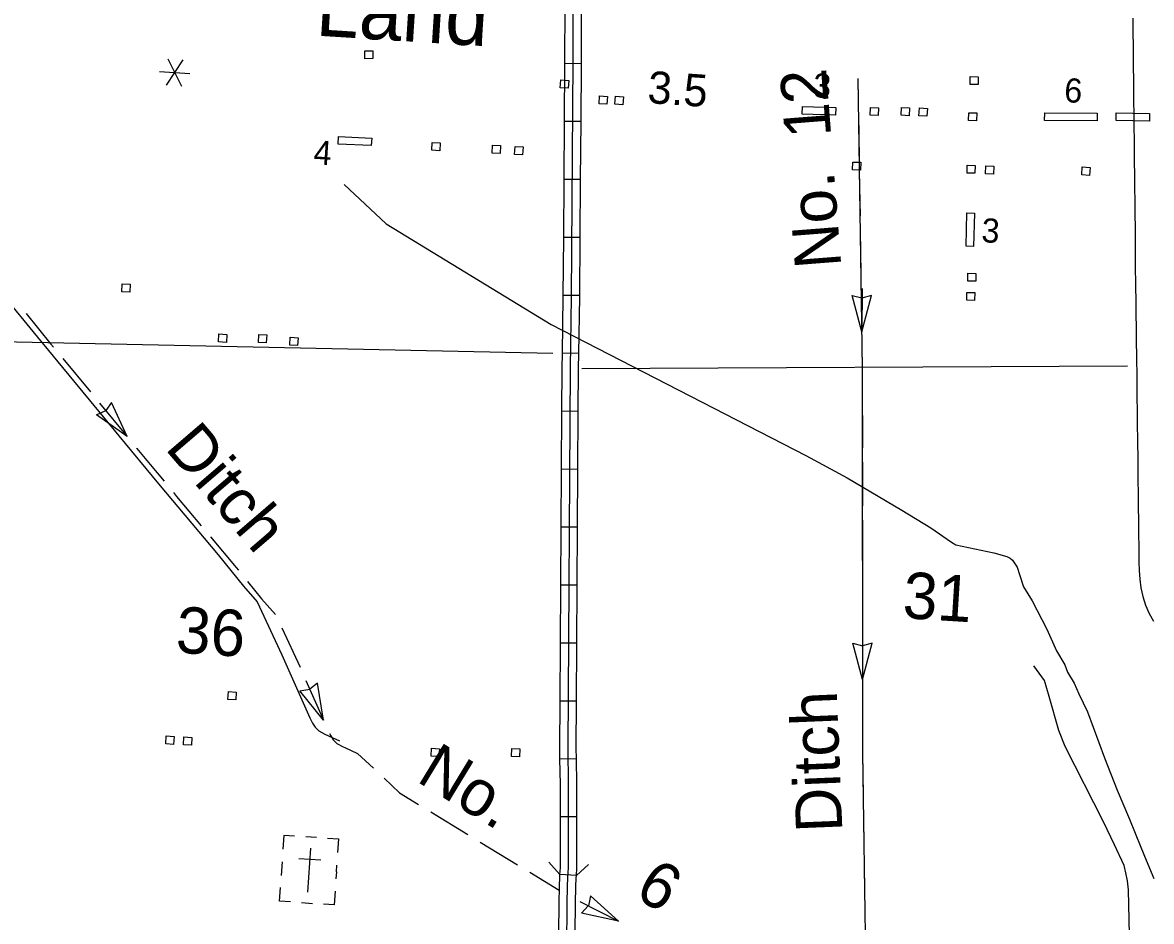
# Model space of a CAD drawing. Extents: x 1366406 to 1373462, y 376856 to 381998.
# Drawn here: x 1369358.5 to 1369525.2, y 379599.7 to 379732.3 of the extents above; entities that cross this region are included whole.
import ezdxf

# ---------------------------------------------------------------- set-up
doc = ezdxf.new("R2010")
doc.units = 0
for name, color, linetype in [('10', 7, 'Continuous'), ('24', 7, 'Continuous'), ('32', 7, 'Continuous'), ('38', 7, 'Continuous'), ('43', 7, 'Continuous'), ('48', 7, 'Continuous'), ('5', 7, 'Continuous'), ('56', 7, 'Continuous'), ('57', 7, 'Continuous')]:
    doc.layers.add(name, color=color, linetype=linetype)

msp = doc.modelspace()

# ---------------------------------------------------------------- linework, layer by layer
at = {"layer": '10'}
for points in [[(1369522.47, 379732.98), (1369522.48, 379731.74), (1369522.49, 379730.49), (1369522.5, 379729.24), (1369522.51, 379727.98), (1369522.53, 379726.72), (1369522.54, 379725.47), (1369522.55, 379724.21), (1369522.57, 379722.95), (1369522.58, 379721.69), (1369522.59, 379720.43), (1369522.61, 379719.15), (1369522.62, 379717.88), (1369522.63, 379716.61), (1369522.65, 379715.33), (1369522.66, 379714.05), (1369522.67, 379712.77), (1369522.68, 379711.47), (1369522.7, 379710.18), (1369522.72, 379708.88), (1369522.74, 379707.59), (1369522.76, 379706.3), (1369522.77, 379705), (1369522.78, 379703.69), (1369522.79, 379702.37), (1369522.8, 379701.05), (1369522.8, 379699.72), (1369522.81, 379698.38), (1369522.81, 379697.03), (1369522.82, 379695.67), (1369522.85, 379694.32), (1369522.88, 379692.98), (1369522.89, 379691.65), (1369522.91, 379690.3), (1369522.93, 379688.95), (1369522.94, 379687.61), (1369522.96, 379686.25), (1369522.98, 379684.89)], [(1369522.98, 379684.89), (1369523, 379683.53), (1369523.02, 379682.17), (1369523.04, 379680.8), (1369523.06, 379679.44), (1369523.07, 379678.06), (1369523.08, 379676.69), (1369523.1, 379675.31), (1369523.12, 379673.94), (1369523.13, 379672.57), (1369523.15, 379671.21), (1369523.17, 379669.87), (1369523.19, 379668.53), (1369523.2, 379667.18), (1369523.21, 379665.83), (1369523.23, 379664.48), (1369523.26, 379663.14), (1369523.27, 379661.82), (1369523.28, 379660.49), (1369523.3, 379659.17), (1369523.31, 379657.85), (1369523.32, 379656.54), (1369523.34, 379655.25), (1369523.36, 379653.99), (1369523.37, 379652.74), (1369523.4, 379651.47), (1369523.48, 379650.17), (1369523.65, 379648.88), (1369523.94, 379647.6), (1369524.34, 379646.35), (1369524.86, 379645.13), (1369525.5, 379643.97)]]:
    msp.add_lwpolyline(points, dxfattribs=at)
at = {"layer": '32'}
for p, q in [((1369441.04, 379726.26), (1369438.61, 379726.28)), ((1369440.98, 379717.71), (1369438.55, 379717.73)), ((1369440.92, 379709.16), (1369438.49, 379709.18)), ((1369440.85, 379700.6), (1369438.42, 379700.62)), ((1369440.79, 379692.05), (1369438.36, 379692.07)), ((1369440.66, 379683.49), (1369438.23, 379683.53)), ((1369440.58, 379674.95), (1369438.15, 379674.96)), ((1369440.53, 379666.39), (1369438.1, 379666.41)), ((1369440.47, 379657.84), (1369438.04, 379657.86)), ((1369440.42, 379649.29), (1369437.99, 379649.3)), ((1369440.37, 379640.73), (1369437.94, 379640.75)), ((1369440.31, 379632.18), (1369437.88, 379632.19)), ((1369440.3, 379623.65), (1369437.87, 379623.61)), ((1369440.36, 379615.08), (1369437.93, 379615.08)), ((1369440.29, 379606.45), (1369437.86, 379606.61))]:
    msp.add_line(p, q, dxfattribs=at)
for points in [[(1369439.06, 379625.24), (1369439.41, 379681.3), (1369439.58, 379691.84), (1369439.82, 379726.65), (1369439.93, 379767.85)], [(1369438.61, 379726.28), (1369438.61, 379726.65), (1369438.63, 379734.83)], [(1369441.04, 379726.26), (1369441.04, 379726.64), (1369441.06, 379734.82)], [(1369438.55, 379717.73), (1369438.61, 379726.28)], [(1369440.98, 379717.71), (1369441.04, 379726.26)], [(1369438.49, 379709.18), (1369438.55, 379717.73)], [(1369440.92, 379709.16), (1369440.98, 379717.71)], [(1369438.42, 379700.62), (1369438.49, 379709.18)], [(1369440.85, 379700.6), (1369440.92, 379709.16)], [(1369438.36, 379692.07), (1369438.42, 379700.62)], [(1369440.79, 379692.05), (1369440.85, 379700.6)], [(1369438.23, 379683.53), (1369438.36, 379691.86), (1369438.36, 379692.07)], [(1369440.66, 379683.49), (1369440.79, 379691.83), (1369440.79, 379692.05)], [(1369438.15, 379674.96), (1369438.19, 379681.31), (1369438.23, 379683.53)], [(1369440.58, 379674.95), (1369440.62, 379681.29), (1369440.66, 379683.49)], [(1369438.1, 379666.41), (1369438.15, 379674.96)], [(1369440.53, 379666.39), (1369440.58, 379674.95)], [(1369438.04, 379657.86), (1369438.1, 379666.41)], [(1369440.47, 379657.84), (1369440.53, 379666.39)], [(1369437.99, 379649.3), (1369438.04, 379657.86)], [(1369440.42, 379649.29), (1369440.47, 379657.84)], [(1369437.94, 379640.75), (1369437.99, 379649.3)], [(1369440.37, 379640.73), (1369440.42, 379649.29)], [(1369437.88, 379632.19), (1369437.94, 379640.75)], [(1369440.31, 379632.18), (1369440.37, 379640.73)], [(1369521.97, 379597.66), (1369521.83, 379604.34), (1369521.66, 379605.67), (1369521.44, 379606.83), (1369521.18, 379607.93), (1369519.76, 379610.98), (1369518.12, 379614.36), (1369512.46, 379625.47), (1369511.55, 379627.86), (1369510.09, 379632.88), (1369509.41, 379635.22), (1369507.87, 379637.38)], [(1369437.87, 379623.61), (1369437.84, 379625.23), (1369437.88, 379632.19)], [(1369440.3, 379623.65), (1369440.27, 379625.24), (1369440.31, 379632.18)], [(1369438.72, 379555.21), (1369438.81, 379560.76), (1369438.91, 379595.76), (1369438.95, 379602.35), (1369438.99, 379604.79), (1369439.05, 379606.18), (1369439.14, 379607.55), (1369439.14, 379619.93), (1369439.06, 379625.24)], [(1369437.93, 379615.08), (1369437.93, 379619.92), (1369437.87, 379623.61)], [(1369440.36, 379615.08), (1369440.36, 379619.94), (1369440.3, 379623.65)], [(1369437.86, 379606.61), (1369437.93, 379607.59), (1369437.93, 379615.08)], [(1369440.29, 379606.45), (1369440.36, 379607.51), (1369440.36, 379615.08)], [(1369437.71, 379597.99), (1369437.74, 379602.37), (1369437.78, 379604.83), (1369437.84, 379606.25), (1369437.86, 379606.61)], [(1369440.14, 379597.97), (1369440.17, 379602.34), (1369440.2, 379604.76), (1369440.26, 379606.11), (1369440.29, 379606.45)]]:
    msp.add_lwpolyline(points, dxfattribs=at)
at = {"layer": '38'}
for points in [[(1369437.86, 379606.61), (1369436.25, 379608.43)], [(1369442.11, 379608.06), (1369440.29, 379606.45)]]:
    msp.add_lwpolyline(points, dxfattribs=at)
at = {"layer": '43'}
for p, q in [((1369481, 379692.05), (1369482.43, 379691.69)), ((1369482.44, 379686.68), (1369481, 379692.05)), ((1369482.44, 379686.68), (1369483.87, 379692.05)), ((1369483.87, 379692.05), (1369482.45, 379691.65)), ((1369369.45, 379674.44), (1369370.79, 379675.06)), ((1369371.67, 379676.28), (1369370.81, 379675.07)), ((1369373.98, 379671.22), (1369371.67, 379676.28)), ((1369373.98, 379671.22), (1369369.45, 379674.44)), ((1369482.55, 379635.36), (1369481.11, 379640.73)), ((1369481.11, 379640.73), (1369482.54, 379640.35)), ((1369482.55, 379635.36), (1369483.99, 379640.73)), ((1369483.99, 379640.73), (1369482.56, 379640.35)), ((1369402.09, 379634.85), (1369400.94, 379633.93)), ((1369402.95, 379629.36), (1369402.09, 379634.85)), ((1369399.46, 379633.69), (1369400.93, 379633.92)), ((1369402.95, 379629.36), (1369399.46, 379633.69)), ((1369442.38, 379603.42), (1369442.07, 379601.98)), ((1369446.5, 379599.69), (1369442.38, 379603.42)), ((1369441.07, 379600.86), (1369442.06, 379601.96)), ((1369446.5, 379599.69), (1369441.07, 379600.86))]:
    msp.add_line(p, q, dxfattribs=at)
for points in [[(1369351.3, 379765.85), (1369350.74, 379706.18), (1369350.79, 379701.61), (1369350.9, 379699.72), (1369351.92, 379697.97), (1369354.01, 379694.59), (1369356.25, 379691.35), (1369360.01, 379686.74), (1369372.72, 379671.36), (1369378.58, 379664.26), (1369387.39, 379653.76), (1369391.13, 379649.16), (1369393.17, 379646.84), (1369396.82, 379639.03), (1369400.35, 379631.05), (1369400.91, 379629.73), (1369401.34, 379628.9), (1369401.71, 379628.31), (1369402.26, 379627.78), (1369403.15, 379627.32), (1369405.31, 379626.33)], [(1369481.88, 379724.1), (1369482.52, 379681.34), (1369482.56, 379624.5)], [(1369481.88, 379724.1), (1369481.92, 379720.89)], [(1369481.96, 379718.76), (1369482.05, 379712.34)], [(1369482.08, 379710.2), (1369482.18, 379703.79)], [(1369406.02, 379708.44), (1369412.21, 379702.63), (1369436.55, 379687.77), (1369474.16, 379668.44), (1369480.26, 379665.15), (1369488.35, 379660.35), (1369492.64, 379657.75), (1369495.71, 379655.64), (1369496.34, 379655.23), (1369501.93, 379654.05), (1369503.85, 379653.54), (1369504.35, 379653.27), (1369504.68, 379653), (1369505.37, 379651.94), (1369505.71, 379650.89), (1369506.33, 379649.03), (1369507.61, 379647), (1369509.75, 379642.78), (1369511.21, 379639.58), (1369512.45, 379637.52), (1369512.84, 379636.43), (1369513.8, 379634.85), (1369514.51, 379633.24), (1369515.79, 379630.62), (1369518.28, 379623.81), (1369520.17, 379619.03), (1369521.98, 379614.73), (1369523.67, 379610.62), (1369524.44, 379608.69), (1369525.58, 379606)], [(1369482.21, 379701.65), (1369482.31, 379695.24)], [(1369482.52, 379693.07), (1369482.44, 379686.68)], [(1369359.02, 379689.38), (1369362.69, 379684.87), (1369363.08, 379684.4)], [(1369482.47, 379684.54), (1369482.52, 379681.34), (1369482.52, 379678.13)], [(1369364.44, 379682.76), (1369368.53, 379677.81)], [(1369369.89, 379676.16), (1369373.98, 379671.22)], [(1369482.52, 379675.99), (1369482.53, 379672.78)], [(1369482.53, 379672.78), (1369482.53, 379669.58)], [(1369375.34, 379669.57), (1369375.41, 379669.49), (1369377.38, 379667.1)], [(1369377.38, 379667.1), (1369379.42, 379664.62)], [(1369482.53, 379667.44), (1369482.53, 379661.02)], [(1369380.79, 379662.97), (1369381.26, 379662.4), (1369384.91, 379658.06)], [(1369482.53, 379658.88), (1369482.54, 379652.47)], [(1369386.28, 379656.42), (1369390.08, 379651.9), (1369390.4, 379651.5)], [(1369482.54, 379650.33), (1369482.54, 379643.92)], [(1369391.75, 379649.84), (1369393.82, 379647.29), (1369395.86, 379644.97), (1369395.88, 379644.94)], [(1369396.78, 379643), (1369399.49, 379637.18)], [(1369482.55, 379641.78), (1369482.55, 379635.36)], [(1369400.36, 379635.23), (1369402.95, 379629.36)], [(1369482.55, 379633.22), (1369482.56, 379626.81)], [(1369403.83, 379627.41), (1369404.02, 379627.03), (1369404.4, 379626.44), (1369404.94, 379625.91), (1369405.84, 379625.45), (1369406.12, 379625.32)], [(1369406.12, 379625.32), (1369407.99, 379624.46)], [(1369407.99, 379624.46), (1369410.33, 379622.26)], [(1369482.56, 379624.5), (1369483.09, 379587.69), (1369483.23, 379584.06), (1369483.3, 379583.41), (1369483.23, 379582.92), (1369483.13, 379582.46), (1369483.03, 379582.1), (1369482.81, 379581.76), (1369482.24, 379581.17)], [(1369482.56, 379624.67), (1369482.56, 379624.5), (1369482.6, 379621.46)], [(1369411.89, 379620.8), (1369414.18, 379618.65), (1369416.98, 379616.94)], [(1369482.6, 379621.46), (1369482.65, 379618.26)], [(1369418.8, 379615.83), (1369424.28, 379612.49)], [(1369482.68, 379616.12), (1369482.77, 379609.7)], [(1369426.1, 379611.37), (1369431.58, 379608.03)], [(1369433.4, 379606.92), (1369437.75, 379604.26)], [(1369482.8, 379607.56), (1369482.89, 379601.15)], [(1369440.79, 379602.62), (1369446.5, 379599.69)]]:
    msp.add_lwpolyline(points, dxfattribs=at)
at = {"layer": '48'}
for p, q in [((1369382.2, 379726.83), (1369379.71, 379723.08)), ((1369379.96, 379726.97), (1369381.96, 379722.94)), ((1369378.71, 379725.1), (1369383.2, 379724.81))]:
    msp.add_line(p, q, dxfattribs=at)
at = {"layer": '5'}
for points in [[(1369436.83, 379683.49), (1369352.88, 379685.25)], [(1369521.68, 379681.61), (1369441.08, 379681.22)]]:
    msp.add_lwpolyline(points, dxfattribs=at)
at = {"layer": '56'}
for points in [[(1369409.07, 379727), (1369409.05, 379728.17), (1369410.23, 379728.18), (1369410.24, 379727.01)], [(1369437.91, 379722.7), (1369437.98, 379723.87), (1369439.16, 379723.8), (1369439.08, 379722.63)], [(1369498.44, 379723.19), (1369498.45, 379724.37), (1369499.62, 379724.35), (1369499.61, 379723.18)], [(1369443.64, 379720.35), (1369443.72, 379721.52), (1369444.89, 379721.44), (1369444.81, 379720.27)], [(1369445.99, 379720.28), (1369446.06, 379721.45), (1369447.24, 379721.38), (1369447.16, 379720.21)], [(1369473.64, 379718.82), (1369473.67, 379719.94), (1369478.59, 379719.82), (1369478.56, 379718.69)], [(1369483.69, 379718.65), (1369483.74, 379719.82), (1369484.91, 379719.76), (1369484.86, 379718.6)], [(1369488.24, 379718.65), (1369488.32, 379719.82), (1369489.49, 379719.75), (1369489.42, 379718.58)], [(1369490.89, 379718.58), (1369490.96, 379719.74), (1369492.13, 379719.67), (1369492.06, 379718.5)], [(1369498.19, 379717.86), (1369498.24, 379719.03), (1369499.41, 379718.99), (1369499.37, 379717.82)], [(1369509.44, 379717.88), (1369509.46, 379719), (1369517.21, 379718.98), (1369517.19, 379717.85)], [(1369520, 379717.89), (1369520.02, 379719.02), (1369524.94, 379718.92), (1369524.92, 379717.8)], [(1369405.1, 379714.39), (1369405.15, 379715.52), (1369410.07, 379715.29), (1369410.01, 379714.17)], [(1369418.95, 379713.48), (1369419.02, 379714.65), (1369420.19, 379714.57), (1369420.12, 379713.4)], [(1369427.86, 379713.08), (1369427.93, 379714.25), (1369429.1, 379714.17), (1369429.03, 379713)], [(1369431.17, 379712.87), (1369431.25, 379714.04), (1369432.42, 379713.97), (1369432.35, 379712.8)], [(1369481.08, 379710.58), (1369481.11, 379711.75), (1369482.29, 379711.72), (1369482.26, 379710.55)], [(1369497.99, 379710.12), (1369498.02, 379711.29), (1369499.2, 379711.26), (1369499.16, 379710.09)], [(1369500.71, 379710.03), (1369500.78, 379711.2), (1369501.95, 379711.13), (1369501.88, 379709.96)], [(1369514.92, 379709.85), (1369514.99, 379711.02), (1369516.17, 379710.94), (1369516.09, 379709.77)], [(1369497.98, 379704.23), (1369499.1, 379704.2), (1369498.96, 379699.28), (1369497.84, 379699.31)], [(1369498.09, 379694.17), (1369498.11, 379695.34), (1369499.29, 379695.32), (1369499.27, 379694.15)], [(1369373.17, 379692.59), (1369373.21, 379693.77), (1369374.38, 379693.73), (1369374.35, 379692.56)], [(1369497.94, 379691.34), (1369497.96, 379692.51), (1369499.14, 379692.49), (1369499.11, 379691.31)], [(1369387.43, 379685.2), (1369387.51, 379686.37), (1369388.68, 379686.29), (1369388.61, 379685.13)], [(1369393.33, 379685.13), (1369393.4, 379686.3), (1369394.58, 379686.22), (1369394.5, 379685.05)], [(1369397.96, 379684.72), (1369398.03, 379685.89), (1369399.2, 379685.82), (1369399.13, 379684.65)], [(1369388.82, 379632.43), (1369388.9, 379633.6), (1369390.07, 379633.52), (1369389.99, 379632.35)], [(1369379.65, 379625.86), (1369379.72, 379627.03), (1369380.89, 379626.96), (1369380.82, 379625.79)], [(1369382.28, 379625.73), (1369382.35, 379626.9), (1369383.52, 379626.82), (1369383.45, 379625.66)], [(1369418.83, 379624.06), (1369418.9, 379625.23), (1369420.08, 379625.15), (1369420, 379623.99)], [(1369430.72, 379624), (1369430.77, 379625.17), (1369431.94, 379625.12), (1369431.89, 379623.95)]]:
    msp.add_lwpolyline(points, close=True, dxfattribs=at)
at = {"layer": '57'}
for p, q in [((1369401.94, 379612.03), (1369400.32, 379612.13)), ((1369401.02, 379610.46), (1369400.61, 379604)), ((1369396.84, 379608.48), (1369396.71, 379606.46)), ((1369399.3, 379608.95), (1369402.55, 379608.74)), ((1369400.82, 379607.23), (1369400.82, 379607.23)), ((1369400.82, 379607.23), (1369400.82, 379607.23)), ((1369404.86, 379606.98), (1369404.79, 379605.95)), ((1369404.86, 379606.98), (1369404.92, 379607.97)), ((1369399.71, 379602.43), (1369401.33, 379602.33))]:
    msp.add_line(p, q, dxfattribs=at)
for points in [[(1369398.69, 379612.23), (1369397.08, 379612.33), (1369396.95, 379610.31)], [(1369403.54, 379611.93), (1369405.16, 379611.83), (1369405.03, 379609.81)], [(1369398.09, 379602.53), (1369396.47, 379602.63), (1369396.6, 379604.65)], [(1369404.68, 379604.15), (1369404.55, 379602.13), (1369402.94, 379602.23)]]:
    msp.add_lwpolyline(points, dxfattribs=at)

# ---------------------------------------------------------------- texts
at = {"layer": '24'}
msp.add_text('Land', height=8.554, rotation=356.4139, dxfattribs=at).set_placement((1369401.68, 379730.42))
at = {"layer": '43'}
for s, height, rotation, p in [('No.  12', 6.843, 94.4359, (1369479.43, 379696.31)), ('Ditch', 6.843, 310.6235, (1369379.41, 379669.48)), ('Ditch', 6.843, 92.345, (1369479.59, 379612.93)), ('No.', 6.843, 328.6908, (1369416.51, 379620.42)), ('6', 6.84, 328.6908, (1369448.67, 379603.4))]:
    msp.add_text(s, height=height, rotation=rotation, dxfattribs=at).set_placement(p)
at = {"layer": '48'}
msp.add_text('3.5', height=4.752, rotation=356.0501, dxfattribs=at).set_placement((1369450.71, 379720.47))
at = {"layer": '5'}
for s, p in [('31', (1369488.36, 379644.45)), ('36', (1369381.03, 379639.34))]:
    msp.add_text(s, height=6.843, rotation=356.4139, dxfattribs=at).set_placement(p)
at = {"layer": '56'}
for s, p in [('3', (1369475.16, 379721.34)), ('6', (1369512.26, 379720.62)), ('4', (1369401.41, 379711.43)), ('3', (1369500.04, 379699.94))]:
    msp.add_text(s, height=3.56, rotation=356.4139, dxfattribs=at).set_placement(p)

doc.saveas('drawing.dxf')
